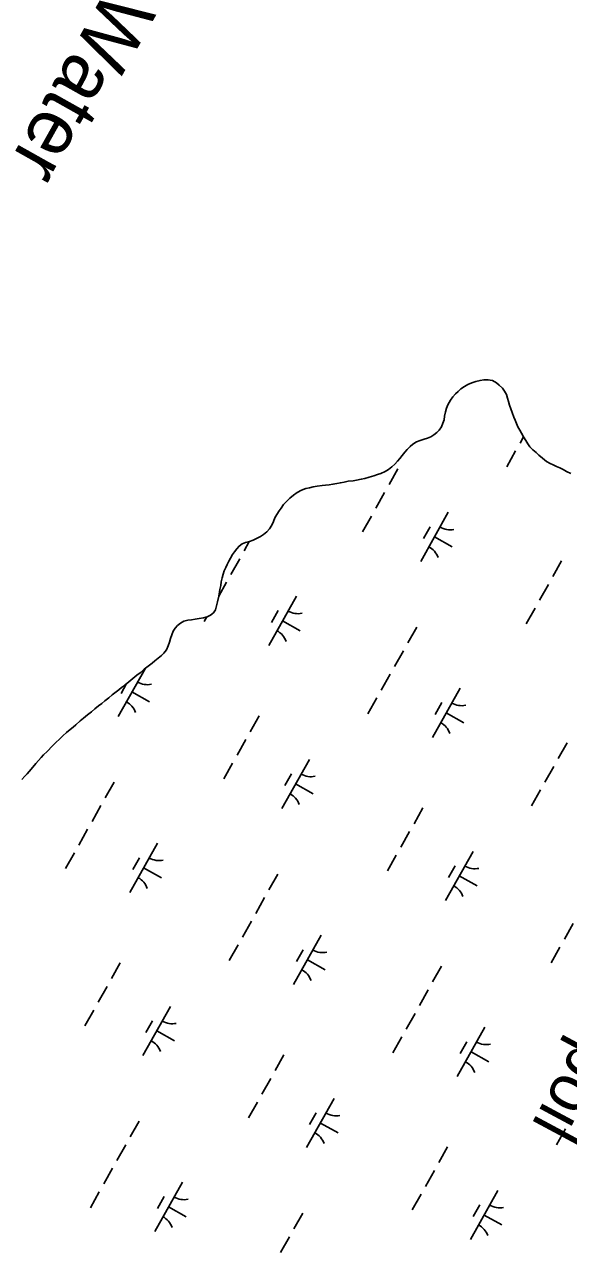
# Model space of a CAD drawing. Extents: x 3913936 to 3933962, y 195330 to 217741.
# Drawn here: x 3926485 to 3926967, y 202059 to 203147 of the extents above; entities that cross this region are included whole.
import ezdxf

# ---------------------------------------------------------------- set-up
doc = ezdxf.new("R2010")
doc.units = 0
for name, color, linetype in [('V-RIVR-IDEN', 7, 'Continuous'), ('V-TOPO-SHOR', 7, 'Continuous'), ('V-WETL-SWMP', 7, 'Continuous')]:
    doc.layers.add(name, color=color, linetype=linetype)

msp = doc.modelspace()

# ---------------------------------------------------------------- linework, layer by layer
at = {"layer": 'V-TOPO-SHOR'}
for points in [[(3926623.1, 202616.9), (3926626.2, 202618.5), (3926629.6, 202619.4), (3926632.9, 202619.9), (3926636.2, 202620.3), (3926639.8, 202620.8), (3926643.5, 202621.4), (3926646.7, 202622.4), (3926649.7, 202623.8), (3926652.3, 202626), (3926654, 202628.5), (3926654.9, 202632.1), (3926655.8, 202635.7), (3926657, 202640.8), (3926658.1, 202646.5), (3926658.8, 202650.2), (3926659.3, 202653.5), (3926660.1, 202656.9), (3926660.8, 202660.3), (3926661.9, 202663.2), (3926663.2, 202666), (3926664.4, 202668.9), (3926665.9, 202671.7), (3926667.3, 202674.3), (3926669.1, 202677.5), (3926670.9, 202680), (3926672.9, 202682.6), (3926675.1, 202685.1), (3926677.9, 202687.1), (3926680.8, 202688.3), (3926684.2, 202689), (3926687.6, 202690.2), (3926690.4, 202691.7), (3926694, 202693.7), (3926696.7, 202695.3), (3926699.6, 202697.8), (3926702.1, 202700.4), (3926704.1, 202703.6), (3926705.5, 202706.8), (3926706.8, 202710), (3926708.4, 202713), (3926710.5, 202716.2), (3926712.2, 202718.8), (3926714.5, 202721.9), (3926717.1, 202724.7), (3926720, 202727.6), (3926723.1, 202730.3), (3926726.4, 202732.6), (3926730.4, 202734.6), (3926734.1, 202736), (3926737.5, 202736.8), (3926740.8, 202737.6), (3926744.2, 202738), (3926748.6, 202738.6), (3926751.6, 202738.9), (3926754.7, 202739.4), (3926758.2, 202739.9), (3926761.5, 202740.5), (3926764.8, 202741.1), (3926768.2, 202741.7), (3926771.8, 202742.5), (3926776, 202743), (3926779.1, 202743.5), (3926783.2, 202744.3), (3926786.5, 202745), (3926790.2, 202746), (3926794.3, 202747.2), (3926797.7, 202748.4), (3926800.7, 202749.3), (3926804.4, 202751.1), (3926807.5, 202753), (3926810.3, 202755.2), (3926813.1, 202757.7), (3926815.5, 202760.3), (3926817.5, 202762.6), (3926819.5, 202765.2), (3926822, 202768.2), (3926824, 202770.5), (3926826.6, 202773.4), (3926829.1, 202775.4), (3926832.1, 202777.3), (3926835.5, 202778.5), (3926839, 202779.8), (3926842, 202780.6), (3926844.9, 202781.9), (3926847.7, 202783.6), (3926850.1, 202785.6), (3926852.4, 202787.7), (3926854.4, 202790.7), (3926855.6, 202794), (3926856.6, 202796.9), (3926857.1, 202800.1), (3926857.9, 202803.9), (3926858.9, 202807.1), (3926860.1, 202810.3), (3926862.4, 202814.2), (3926864.5, 202817.2), (3926866.7, 202819.8), (3926869, 202822.1), (3926871.6, 202824.4), (3926874.7, 202826.4)], [(3926874.7, 202826.4), (3926877.8, 202828.3), (3926881.1, 202829.6), (3926884.7, 202830.9), (3926888.5, 202831.8), (3926891.8, 202832.2), (3926895.4, 202832.4), (3926899.5, 202831.6), (3926903, 202829.6), (3926905.5, 202827.7), (3926908.3, 202825), (3926910.3, 202822.4), (3926911.8, 202819.2), (3926912.9, 202816), (3926913.8, 202813.1), (3926914.7, 202810), (3926915.8, 202806.6), (3926916.9, 202803.4), (3926918.4, 202799.3), (3926919.6, 202796.5), (3926920.8, 202793.5), (3926922.1, 202790.7), (3926923.6, 202787.8), (3926925.2, 202785.1), (3926927, 202781.8), (3926929.2, 202778.5), (3926930.9, 202775.6), (3926932.5, 202772.9), (3926935.4, 202770.2), (3926938.2, 202767.9), (3926940.5, 202765.6), (3926943.9, 202762.9), (3926947.3, 202760.1), (3926950.7, 202758.2), (3926953.4, 202756.9), (3926956.2, 202755.6), (3926959.1, 202754.4), (3926962, 202752.8), (3926965.2, 202751.1), (3926968.8, 202749.3)], [(3926482.5, 202478.4), (3926485.2, 202481.3), (3926487.3, 202483.5), (3926490.8, 202487.6), (3926495, 202492.6), (3926499.7, 202497.9), (3926501.8, 202500.1), (3926504.9, 202503.2), (3926509.7, 202508.3), (3926512.4, 202510.9), (3926516.2, 202514.5), (3926518.9, 202517), (3926522.2, 202519.9), (3926525.4, 202522.5), (3926528, 202524.8), (3926530.3, 202526.8), (3926534.2, 202530.3), (3926537.2, 202532.6), (3926540.8, 202535.6), (3926544.2, 202538.4), (3926547.2, 202540.9), (3926550.5, 202543.5), (3926553.4, 202545.8), (3926556.2, 202548), (3926559.7, 202550.8), (3926562.7, 202553.2), (3926566.1, 202556), (3926568.6, 202557.8), (3926571, 202559.7), (3926573.4, 202561.6), (3926577.3, 202564.8), (3926580.9, 202567.7), (3926584.6, 202570.7), (3926588.2, 202573.5), (3926591.1, 202576), (3926594.5, 202578.7), (3926598, 202581.3), (3926600.3, 202583.3), (3926603.3, 202585.7), (3926606.2, 202588.1), (3926608.5, 202590.2), (3926610.7, 202593.2), (3926612.3, 202596.6), (3926613.5, 202600), (3926614.3, 202603.1), (3926615.4, 202606.6), (3926616.6, 202609.6), (3926618.5, 202612.3), (3926620.4, 202614.6), (3926623.1, 202616.9)]]:
    msp.add_lwpolyline(points, dxfattribs=at)
at = {"layer": 'V-WETL-SWMP'}
for p, q in [((3926869, 202822.1), (3926871.6, 202824.4)), ((3926871.6, 202824.4), (3926874.7, 202826.4)), ((3926874.7, 202826.4), (3926877.8, 202828.3)), ((3926877.8, 202828.3), (3926881.1, 202829.6)), ((3926881.1, 202829.6), (3926884.7, 202830.9)), ((3926884.7, 202830.9), (3926888.5, 202831.8)), ((3926888.5, 202831.8), (3926891.8, 202832.2)), ((3926891.8, 202832.2), (3926895.4, 202832.4)), ((3926895.4, 202832.4), (3926899.5, 202831.6)), ((3926899.5, 202831.6), (3926903, 202829.6)), ((3926903, 202829.6), (3926905.5, 202827.7)), ((3926905.5, 202827.7), (3926908.3, 202825)), ((3926908.3, 202825), (3926910.3, 202822.4)), ((3926910.3, 202822.4), (3926911.8, 202819.2)), ((3926860.1, 202810.3), (3926862.4, 202814.2)), ((3926862.4, 202814.2), (3926864.5, 202817.2)), ((3926864.5, 202817.2), (3926866.7, 202819.8)), ((3926866.7, 202819.8), (3926869, 202822.1)), ((3926911.8, 202819.2), (3926912.9, 202816)), ((3926912.9, 202816), (3926913.8, 202813.1)), ((3926913.8, 202813.1), (3926914.7, 202810)), ((3926857.1, 202800.1), (3926857.9, 202803.9)), ((3926857.9, 202803.9), (3926858.9, 202807.1)), ((3926858.9, 202807.1), (3926860.1, 202810.3)), ((3926914.7, 202810), (3926915.8, 202806.6)), ((3926915.8, 202806.6), (3926916.9, 202803.4)), ((3926916.9, 202803.4), (3926918.4, 202799.3)), ((3926852.4, 202787.7), (3926854.4, 202790.7)), ((3926854.4, 202790.7), (3926855.6, 202794)), ((3926855.6, 202794), (3926856.6, 202796.9)), ((3926856.6, 202796.9), (3926857.1, 202800.1)), ((3926918.4, 202799.3), (3926919.6, 202796.5)), ((3926919.6, 202796.5), (3926920.8, 202793.5)), ((3926920.8, 202793.5), (3926922.1, 202790.7)), ((3926922.1, 202790.7), (3926923.6, 202787.8)), ((3926835.5, 202778.5), (3926839, 202779.8)), ((3926839, 202779.8), (3926842, 202780.6)), ((3926842, 202780.6), (3926844.9, 202781.9)), ((3926844.9, 202781.9), (3926847.7, 202783.6)), ((3926847.7, 202783.6), (3926850.1, 202785.6)), ((3926850.1, 202785.6), (3926852.4, 202787.7)), ((3926923.6, 202787.8), (3926925.2, 202785.1)), ((3926927, 202781.7), (3926924, 202776.3)), ((3926925.2, 202785.1), (3926927, 202781.8)), ((3926927, 202781.8), (3926929.2, 202778.5)), ((3926819.5, 202765.2), (3926822, 202768.2)), ((3926822, 202768.2), (3926824, 202770.6)), ((3926824, 202770.6), (3926826.6, 202773.4)), ((3926826.6, 202773.4), (3926829.1, 202775.4)), ((3926829.1, 202775.4), (3926832.1, 202777.3)), ((3926832.1, 202777.3), (3926835.5, 202778.5)), ((3926920, 202769.4), (3926912.2, 202755.4)), ((3926929.2, 202778.5), (3926930.9, 202775.6)), ((3926930.9, 202775.6), (3926932.5, 202772.9)), ((3926932.5, 202772.9), (3926935.4, 202770.2)), ((3926935.4, 202770.2), (3926938.2, 202767.9)), ((3926938.2, 202767.9), (3926940.5, 202765.6)), ((3926810.3, 202755.2), (3926813.1, 202757.7)), ((3926813.1, 202757.7), (3926815.5, 202760.3)), ((3926815.5, 202760.3), (3926817.5, 202762.6)), ((3926817.5, 202762.6), (3926819.5, 202765.2)), ((3926940.5, 202765.6), (3926943.9, 202762.9)), ((3926943.9, 202762.9), (3926947.3, 202760.1)), ((3926947.3, 202760.1), (3926950.7, 202758.2)), ((3926950.7, 202758.2), (3926953.4, 202756.9)), ((3926953.4, 202756.9), (3926956.2, 202755.6)), ((3926790.2, 202746), (3926794.3, 202747.2)), ((3926794.3, 202747.2), (3926797.7, 202748.4)), ((3926797.7, 202748.4), (3926800.7, 202749.3)), ((3926800.7, 202749.3), (3926804.4, 202751.1)), ((3926804.4, 202751.1), (3926807.5, 202753)), ((3926807.5, 202753), (3926810.3, 202755.2)), ((3926815.8, 202753.4), (3926808, 202739.5)), ((3926956.2, 202755.6), (3926959.1, 202754.4)), ((3926959.1, 202754.4), (3926962, 202752.8)), ((3926962, 202752.8), (3926965.2, 202751.1)), ((3926965.2, 202751.1), (3926968.8, 202749.3)), ((3926730.4, 202734.6), (3926734.1, 202736)), ((3926734.1, 202736), (3926737.5, 202736.8)), ((3926737.5, 202736.8), (3926740.8, 202737.6)), ((3926740.8, 202737.6), (3926744.2, 202738)), ((3926744.2, 202738), (3926748.6, 202738.6)), ((3926748.6, 202738.6), (3926751.6, 202738.9)), ((3926751.6, 202738.9), (3926754.7, 202739.4)), ((3926754.7, 202739.4), (3926758.2, 202739.9)), ((3926758.2, 202739.9), (3926761.5, 202740.5)), ((3926761.5, 202740.5), (3926764.8, 202741.1)), ((3926764.8, 202741.1), (3926768.2, 202741.7)), ((3926768.2, 202741.7), (3926771.8, 202742.5)), ((3926771.8, 202742.5), (3926776, 202743)), ((3926776, 202743), (3926779.1, 202743.5)), ((3926779.1, 202743.5), (3926783.2, 202744.3)), ((3926783.2, 202744.3), (3926786.5, 202745)), ((3926786.5, 202745), (3926790.2, 202746)), ((3926714.5, 202721.9), (3926717.1, 202724.7)), ((3926717.1, 202724.7), (3926720, 202727.6)), ((3926720, 202727.6), (3926723.1, 202730.3)), ((3926723.1, 202730.3), (3926726.4, 202732.6)), ((3926726.4, 202732.6), (3926730.4, 202734.6)), ((3926804, 202732.5), (3926796.2, 202718.6)), ((3926708.4, 202713), (3926710.5, 202716.2)), ((3926710.5, 202716.2), (3926712.2, 202718.8)), ((3926712.2, 202718.8), (3926714.5, 202721.9)), ((3926860.4, 202715), (3926835.9, 202671.4)), ((3926702.1, 202700.4), (3926704.1, 202703.6)), ((3926704.1, 202703.6), (3926705.5, 202706.8)), ((3926705.5, 202706.8), (3926706.8, 202710)), ((3926706.8, 202710), (3926708.4, 202713)), ((3926792.3, 202711.6), (3926784.4, 202697.7)), ((3926687.6, 202690.2), (3926690.4, 202691.7)), ((3926690.4, 202691.7), (3926694, 202693.7)), ((3926694, 202693.7), (3926696.7, 202695.3)), ((3926696.7, 202695.3), (3926699.6, 202697.8)), ((3926699.6, 202697.8), (3926702.1, 202700.4)), ((3926844.3, 202702.2), (3926838.5, 202691.7)), ((3926848.1, 202693.2), (3926863.8, 202684.4)), ((3926670.9, 202680), (3926672.9, 202682.6)), ((3926672.9, 202682.6), (3926675.1, 202685.1)), ((3926675.1, 202685.1), (3926677.9, 202687.1)), ((3926677.9, 202687.1), (3926680.8, 202688.3)), ((3926684.1, 202689), (3926679.5, 202680.9)), ((3926680.8, 202688.3), (3926684.2, 202689)), ((3926684.2, 202689), (3926687.6, 202690.2)), ((3926664.4, 202668.9), (3926665.9, 202671.7)), ((3926665.9, 202671.7), (3926667.3, 202674.3)), ((3926667.3, 202674.3), (3926669.1, 202677.5)), ((3926675.6, 202673.9), (3926667.8, 202660)), ((3926669.1, 202677.5), (3926670.9, 202680)), ((3926960.8, 202671.9), (3926953, 202658)), ((3926660.1, 202656.9), (3926660.8, 202660.3)), ((3926660.8, 202660.3), (3926661.9, 202663.2)), ((3926661.9, 202663.2), (3926663.2, 202666)), ((3926663.2, 202666), (3926664.4, 202668.9)), ((3926663.8, 202653), (3926657, 202640.8)), ((3926658.1, 202646.5), (3926658.8, 202650.2)), ((3926658.8, 202650.2), (3926659.3, 202653.5)), ((3926659.3, 202653.5), (3926660.1, 202656.9)), ((3926949, 202651), (3926941.2, 202637.1)), ((3926655.8, 202635.7), (3926657, 202640.8)), ((3926657, 202640.8), (3926658.1, 202646.5)), ((3926725.8, 202640.7), (3926701.3, 202597.1)), ((3926652.3, 202626), (3926654, 202628.5)), ((3926654, 202628.5), (3926654.9, 202632.1)), ((3926654.9, 202632.1), (3926655.8, 202635.7)), ((3926709.7, 202627.9), (3926703.9, 202617.4)), ((3926937.3, 202630.1), (3926929.4, 202616.2)), ((3926620.4, 202614.6), (3926623.1, 202616.9)), ((3926623.1, 202616.9), (3926626.2, 202618.5)), ((3926626.2, 202618.5), (3926629.6, 202619.4)), ((3926629.6, 202619.4), (3926632.9, 202619.9)), ((3926632.9, 202619.9), (3926636.2, 202620.3)), ((3926636.2, 202620.3), (3926639.8, 202620.8)), ((3926639.8, 202620.8), (3926643.5, 202621.4)), ((3926643.5, 202621.4), (3926646.7, 202622.4)), ((3926646.6, 202622.3), (3926644.2, 202618.2)), ((3926646.7, 202622.4), (3926649.7, 202623.8)), ((3926649.7, 202623.8), (3926652.3, 202626)), ((3926713.5, 202618.9), (3926729.2, 202610.1)), ((3926614.3, 202603.1), (3926615.4, 202606.6)), ((3926615.4, 202606.6), (3926616.6, 202609.6)), ((3926616.6, 202609.6), (3926618.5, 202612.3)), ((3926618.5, 202612.3), (3926620.4, 202614.6)), ((3926832.4, 202613.4), (3926824.5, 202599.4)), ((3926610.7, 202593.2), (3926612.3, 202596.6)), ((3926612.3, 202596.6), (3926613.5, 202600)), ((3926613.5, 202600), (3926614.3, 202603.1)), ((3926598, 202581.3), (3926600.3, 202583.3)), ((3926600.3, 202583.3), (3926603.3, 202585.7)), ((3926603.3, 202585.7), (3926606.2, 202588.1)), ((3926606.2, 202588.1), (3926608.5, 202590.2)), ((3926608.5, 202590.2), (3926610.7, 202593.2)), ((3926820.6, 202592.4), (3926812.8, 202578.5)), ((3926591.7, 202576.4), (3926567.9, 202534.1)), ((3926584.6, 202570.7), (3926588.2, 202573.5)), ((3926588.2, 202573.5), (3926591.1, 202576)), ((3926591.1, 202576), (3926594.5, 202578.7)), ((3926594.5, 202578.7), (3926598, 202581.3)), ((3926575.4, 202563.3), (3926570.5, 202554.5)), ((3926571, 202559.7), (3926573.4, 202561.6)), ((3926573.4, 202561.6), (3926577.3, 202564.8)), ((3926577.3, 202564.8), (3926580.9, 202567.7)), ((3926580.9, 202567.7), (3926584.6, 202570.7)), ((3926808.8, 202571.5), (3926801, 202557.6)), ((3926556.2, 202548), (3926559.7, 202550.8)), ((3926559.7, 202550.8), (3926562.7, 202553.2)), ((3926562.7, 202553.2), (3926566.1, 202556)), ((3926566.1, 202556), (3926568.6, 202557.8)), ((3926568.6, 202557.8), (3926571, 202559.7)), ((3926580.1, 202555.9), (3926595.8, 202547.1)), ((3926797.1, 202550.6), (3926789.2, 202536.6)), ((3926870.8, 202559.2), (3926846.3, 202515.6)), ((3926544.2, 202538.4), (3926547.2, 202540.9)), ((3926547.2, 202540.9), (3926550.5, 202543.5)), ((3926550.5, 202543.5), (3926553.4, 202545.8)), ((3926553.4, 202545.8), (3926556.2, 202548)), ((3926854.7, 202546.4), (3926848.8, 202535.9)), ((3926530.3, 202526.8), (3926534.2, 202530.3)), ((3926534.2, 202530.3), (3926537.2, 202532.6)), ((3926537.2, 202532.6), (3926540.8, 202535.6)), ((3926540.8, 202535.6), (3926544.2, 202538.4)), ((3926692.8, 202534.7), (3926685, 202520.7)), ((3926858.5, 202537.4), (3926874.2, 202528.6)), ((3926518.9, 202517), (3926522.2, 202519.9)), ((3926522.2, 202519.9), (3926525.4, 202522.5)), ((3926525.4, 202522.5), (3926528, 202524.8)), ((3926528, 202524.8), (3926530.3, 202526.8)), ((3926504.9, 202503.2), (3926509.7, 202508.3)), ((3926509.7, 202508.3), (3926512.4, 202510.9)), ((3926512.4, 202510.9), (3926516.2, 202514.5)), ((3926516.2, 202514.5), (3926518.9, 202517)), ((3926681.1, 202513.8), (3926673.2, 202499.8)), ((3926965.6, 202510.9), (3926957.8, 202497)), ((3926495, 202492.6), (3926499.7, 202497.9)), ((3926499.7, 202497.9), (3926501.8, 202500.1)), ((3926501.8, 202500.1), (3926504.9, 202503.2)), ((3926737.4, 202496.2), (3926712.9, 202452.6)), ((3926487.3, 202483.5), (3926490.8, 202487.6)), ((3926490.8, 202487.6), (3926495, 202492.6)), ((3926669.3, 202492.8), (3926661.5, 202478.9)), ((3926953.8, 202490), (3926946, 202476.1)), ((3926482.5, 202478.4), (3926485.2, 202481.3)), ((3926485.2, 202481.3), (3926487.3, 202483.5)), ((3926564.4, 202476.1), (3926556.5, 202462.2)), ((3926721.4, 202483.4), (3926715.5, 202473)), ((3926725.1, 202474.4), (3926740.8, 202465.6)), ((3926942.1, 202469.1), (3926934.2, 202455.1)), ((3926552.6, 202455.2), (3926544.8, 202441.2)), ((3926837.8, 202453.2), (3926830, 202439.2)), ((3926540.9, 202434.3), (3926533, 202420.3)), ((3926826.1, 202432.3), (3926818.2, 202418.3)), ((3926602.8, 202421.9), (3926578.3, 202378.3)), ((3926529.1, 202413.3), (3926521.3, 202399.4)), ((3926586.8, 202409.1), (3926580.9, 202398.7)), ((3926814.3, 202411.3), (3926806.5, 202397.4)), ((3926882.4, 202414.7), (3926857.9, 202371.1)), ((3926590.5, 202400.1), (3926606.2, 202391.3)), ((3926866.4, 202401.9), (3926860.5, 202391.5)), ((3926709.4, 202394.6), (3926701.5, 202380.7)), ((3926870.1, 202392.9), (3926885.8, 202384.1)), ((3926697.6, 202373.7), (3926689.8, 202359.7)), ((3926685.9, 202352.8), (3926678, 202338.8)), ((3926971.1, 202350.8), (3926963.2, 202336.8)), ((3926747.8, 202340.4), (3926723.3, 202296.8)), ((3926674.1, 202331.8), (3926666.3, 202317.9)), ((3926731.8, 202327.6), (3926725.9, 202317.2)), ((3926959.3, 202329.8), (3926951.5, 202315.9)), ((3926569.8, 202315.9), (3926562, 202302)), ((3926735.5, 202318.6), (3926751.2, 202309.8)), ((3926854.4, 202313.1), (3926846.5, 202299.1)), ((3926558.1, 202295), (3926550.2, 202281.1)), ((3926842.6, 202292.2), (3926834.8, 202278.2)), ((3926546.3, 202274.1), (3926538.5, 202260.1)), ((3926614.4, 202277.4), (3926589.9, 202233.9)), ((3926830.9, 202271.2), (3926823, 202257.3)), ((3926598.4, 202264.7), (3926592.5, 202254.2)), ((3926892.8, 202258.9), (3926868.3, 202215.3)), ((3926602.2, 202255.7), (3926617.9, 202246.8)), ((3926819.1, 202250.3), (3926811.3, 202236.4)), ((3926876.8, 202246.1), (3926870.9, 202235.7)), ((3926880.5, 202237.1), (3926896.2, 202228.3)), ((3926714.8, 202234.4), (3926707, 202220.5)), ((3926703.1, 202213.5), (3926695.2, 202199.6)), ((3926691.3, 202192.6), (3926683.5, 202178.6)), ((3926759.4, 202195.9), (3926734.9, 202152.4)), ((3926743.4, 202183.2), (3926737.5, 202172.7)), ((3926586.4, 202175.8), (3926578.6, 202161.9)), ((3926747.2, 202174.1), (3926762.9, 202165.3)), ((3926964.1, 202168.8), (3926956.3, 202154.9)), ((3926574.7, 202154.9), (3926566.8, 202141)), ((3926859.8, 202152.9), (3926852, 202139)), ((3926562.9, 202134), (3926555.1, 202120.1)), ((3926848.1, 202132), (3926840.2, 202118)), ((3926624.8, 202121.6), (3926600.3, 202078.1)), ((3926551.1, 202113.1), (3926543.3, 202099.1)), ((3926608.8, 202108.9), (3926602.9, 202098.4)), ((3926836.3, 202111.1), (3926828.5, 202097.1)), ((3926904.4, 202114.4), (3926879.9, 202070.8)), ((3926612.6, 202099.9), (3926628.3, 202091)), ((3926731.4, 202094.3), (3926723.6, 202080.4)), ((3926888.4, 202101.6), (3926882.5, 202091.2)), ((3926892.2, 202092.6), (3926907.9, 202083.8)), ((3926719.6, 202073.4), (3926711.8, 202059.5))]:
    msp.add_line(p, q, dxfattribs=at)
for centre, start, end in [((3926861.9, 202717.1), 239.8861, 281.4297), ((3926834.8, 202669), 19.8861, 61.4297), ((3926727.3, 202642.8), 239.8861, 281.4297), ((3926700.2, 202594.7), 19.8861, 61.4297), ((3926593.9, 202579.9), 239.8861, 281.4297), ((3926566.8, 202531.7), 19.8861, 61.4297), ((3926872.3, 202561.3), 239.8861, 281.4297), ((3926845.2, 202513.2), 19.8861, 61.4297), ((3926738.9, 202498.4), 239.8861, 281.4297), ((3926711.8, 202450.2), 19.8861, 61.4297), ((3926604.3, 202424.1), 239.8861, 281.4297), ((3926883.9, 202416.9), 239.8861, 281.4297), ((3926577.2, 202375.9), 19.8861, 61.4297), ((3926856.8, 202368.7), 19.8861, 61.4297), ((3926749.3, 202342.6), 239.8861, 281.4297), ((3926722.2, 202294.4), 19.8861, 61.4297), ((3926615.9, 202279.6), 239.8861, 281.4297), ((3926588.8, 202231.5), 19.8861, 61.4297), ((3926894.3, 202261.1), 239.8861, 281.4297), ((3926867.2, 202212.9), 19.8861, 61.4297), ((3926760.9, 202198.1), 239.8861, 281.4297), ((3926733.8, 202150), 19.8861, 61.4297), ((3926626.3, 202123.8), 239.8861, 281.4297), ((3926905.9, 202116.6), 239.8861, 281.4297), ((3926599.2, 202075.7), 19.8861, 61.4297), ((3926878.8, 202068.4), 19.8861, 61.4297)]:
    msp.add_arc(centre, 17.6, start, end, dxfattribs=at)

# ---------------------------------------------------------------- texts
at = {"layer": 'V-RIVR-IDEN'}
for s, height, rotation, p in [('Water', 50, 240.673, (3926558.3, 203180.4)), ('Spoil', 42, 241.7834, (3926992.6, 202282.6))]:
    msp.add_text(s, height=height, rotation=rotation, dxfattribs=at).set_placement(p)

doc.saveas('drawing.dxf')
